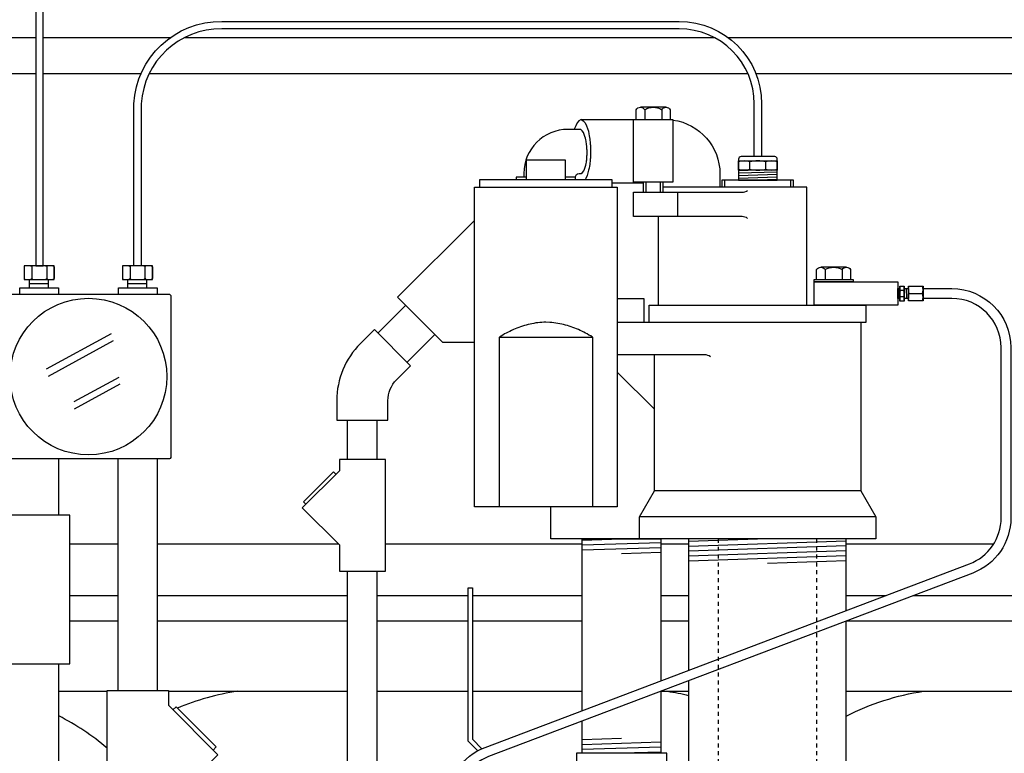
# Model space of a CAD drawing. Extents: x -169 to 7270, y -140 to 2984.
# Tile 540 of 656: x 6516 to 6541, y 376 to 395. Entities that reach past the tile are written whole.
import ezdxf

# ---------------------------------------------------------------- set-up
doc = ezdxf.new("R2010")
doc.units = 0
doc.header["$MEASUREMENT"] = 0
doc.header["$PDSIZE"] = 1
doc.linetypes.add('HIDDEN5', pattern=[0.05, 0.025, -0.025])
doc.layers.get('DEFPOINTS').update_dxf_attribs({"linetype": 'CONTINUOUS'})
for name, color, linetype in [('CONDUIT', 2, 'CONTINUOUS'), ('COPPER-TUBING', 2, 'CONTINUOUS'), ('DIM', 3, 'CONTINUOUS'), ('FRP-SUMP', 2, 'CONTINUOUS'), ('GALV-2-PIPE', 3, 'CONTINUOUS'), ('GALV-2-VALVE', 3, 'CONTINUOUS'), ('GALV-4-PIPE', 4, 'CONTINUOUS'), ('J-BOX', 2, 'CONTINUOUS'), ('PROBE', 2, 'CONTINUOUS'), ('SUB-PUMP', 4, 'CONTINUOUS')]:
    doc.layers.add(name, color=color, linetype=linetype)
doc.styles.add('SIMPLEX', font='simplex')
doc.dimstyles.new('DIM64', dxfattribs={"dimscale": 64, "dimtxt": 0.09375, "dimasz": 0.09375, "dimexe": 0.0625, "dimexo": 0.0625, "dimgap": 0.046875, "dimtad": 1, "dimdec": 4, "dimzin": 3, "dimdsep": 46, "dimlunit": 4, "dimtxsty": 'SIMPLEX', "dimcen": 0, "dimclrd": 256, "dimclre": 256, "dimclrt": 256, "dimadec": 0, "dimazin": 0, "dimtfac": 1, "dimtdec": 4, "dimtmove": 0, "dimatfit": 3, "dimfxl": 1, "dimfrac": 2, "dimtolj": 1, "dimtzin": 0, "dimarcsym": 0})

# ---------------------------------------------------------------- blocks, each defined once
blk = doc.blocks.new('*D54')
at = {"layer": 'DEFPOINTS', "color": 0, "transparency": 16777216}
for p in [(7015.694, 414.289), (6391.694, 410.007), (6391.694, 136.516)]:
    blk.add_point(p, dxfattribs=at)
at = {"layer": 'DIM', "lineweight": -2, "transparency": 16777216}
for p, q in [((7015.694, 410.289), (7015.694, 132.516)), ((6391.694, 406.007), (6391.694, 132.516)), ((7009.694, 136.516), (6397.694, 136.516))]:
    blk.add_line(p, q, dxfattribs=at)
at = {"layer": 'DIM', "transparency": 16777216}
for points in [[(6397.694, 137.516), (6397.694, 135.516), (6391.694, 136.516)], [(7009.694, 137.516), (7009.694, 135.516), (7015.694, 136.516)]]:
    blk.add_solid(points, dxfattribs=at)
at = {"layer": 'DIM', "transparency": 16777216, "insert": (6703.694, 144.087), "char_height": 6, "attachment_point": 5, "style": 'SIMPLEX'}
blk.add_mtext('\\A1;52\'-0" (F.V. TANK SLAB)', dxfattribs=at)

msp = doc.modelspace()

# ---------------------------------------------------------------- linework, layer by layer
at = {"layer": 'CONDUIT'}
for p, q in [((6525.76763, 387.81332), (6525.06052, 387.10621)), ((6526.51009, 387.07086), (6525.80298, 386.36375)), ((6524.29071, 383.89148), (6524.29071, 384.89148)), ((6525.04071, 383.89148), (6525.04071, 384.89148)), ((6516.96364, 382.48068), (6516.96364, 383.90758)), ((6518.46401, 378.02622), (6518.46401, 383.90758)), ((6519.46401, 378.02622), (6519.46401, 383.90758)), ((6524.29071, 376.13121), (6524.29071, 381.05806)), ((6525.04071, 376.13121), (6525.04071, 381.05806)), ((6516.96364, 374.24987), (6516.96364, 378.70278))]:
    msp.add_line(p, q, dxfattribs=at)
msp.add_lwpolyline([(6524.01815, 384.89148), (6525.31815, 384.89148), (6525.31815, 385.39148, -0.19891163), (6525.53782, 385.92181), (6525.89137, 386.27536), (6524.97213, 387.1946), (6524.61858, 386.84104, 0.19891237), (6524.01815, 385.39277), (6524.01815, 384.89148)], format="xyb", dxfattribs=at)
for points in [[(6524.0848, 383.61042), (6523.14196, 382.66758), (6524.0848, 381.72475), (6524.0848, 381.05806), (6525.2515, 381.05806), (6525.2515, 383.89148), (6524.0848, 383.89148)], [(6515.68584, 382.10593), (6514.42872, 380.84882), (6515.68584, 379.5917), (6515.68584, 378.70278), (6517.24144, 378.70278), (6517.24144, 382.48068), (6515.68584, 382.48068)], [(6519.74181, 377.65148), (6520.99893, 376.39436), (6519.74181, 375.13724), (6519.74181, 374.24833), (6518.18621, 374.24833), (6518.18621, 378.02622), (6519.74181, 378.02622)]]:
    msp.add_lwpolyline(points, close=True, dxfattribs=at)
for points in [[(6523.99641, 383.52203), (6523.93748, 383.58096), (6523.17142, 382.8149), (6523.23035, 382.75598)], [(6519.85967, 377.53362), (6519.93824, 377.61219), (6520.95964, 376.59079), (6520.88107, 376.51222)]]:
    msp.add_lwpolyline(points, dxfattribs=at)
at = {"layer": 'COPPER-TUBING', "color": 7}
for p, q in [((6538.28407, 388.23689), (6538.29249, 387.98689)), ((6538.47333, 388.23689), (6538.48175, 387.98689)), ((6538.41463, 388.188), (6538.32412, 388.188)), ((6538.41463, 388.03049), (6538.32412, 388.03049)), ((6538.54853, 388.11189), (6538.88873, 388.11189))]:
    msp.add_line(p, q, dxfattribs=at)
at = {"layer": 'COPPER-TUBING', "linetype": 'Continuous'}
msp.add_line((6538.53113, 388.23689), (6538.53113, 387.98689), dxfattribs=at)
msp.add_lwpolyline([(6540.88709, 382.4117), (6540.88709, 386.73689, 0.41421356), (6539.63709, 387.98689), (6538.90613, 387.98689), (6538.90613, 388.23689), (6539.63292, 388.23689, -0.41421356), (6541.13292, 386.73689), (6541.13292, 382.4117, -0.31159034), (6540.16494, 381.00922), (6527.87256, 376.34619, 0.31159034), (6527.06591, 375.17746), (6527.06591, 373.52513), (6526.81591, 373.52513), (6526.81591, 375.17588, -0.31159034), (6527.78389, 376.57836), (6540.08044, 381.24296, 0.31159034)], format="xyb", close=True, dxfattribs=at)
for points in [[(6538.31507, 388.23689), (6538.31507, 387.98689), (6538.26148, 387.98689), (6538.26148, 388.23689)], [(6538.53113, 388.23689), (6538.53113, 387.98689), (6538.42395, 387.98689), (6538.42395, 388.23689)], [(6538.53113, 388.29939), (6538.90613, 388.29939), (6538.90613, 387.92439), (6538.53113, 387.92439)]]:
    msp.add_lwpolyline(points, close=True, dxfattribs=at)
at = {"layer": 'COPPER-TUBING', "color": 7}
for points in [[(6538.32412, 388.29939, 0.16298639), (6538.32412, 388.188, 0.11763439), (6538.32412, 388.03049, 0.16735506), (6538.32412, 387.9191)], [(6538.41463, 387.9191, 0.16735506), (6538.41463, 388.03049, 0.11763439), (6538.41463, 388.188, 0.16298639), (6538.41463, 388.29939)], [(6538.54853, 387.92439, -0.18283313), (6538.54853, 388.11189, -0.18283313), (6538.54853, 388.29939)], [(6538.88873, 387.92439, 0.18283313), (6538.88873, 388.11189, 0.18283313), (6538.88873, 388.29939)]]:
    msp.add_lwpolyline(points, format="xyb", dxfattribs=at)
at = {"layer": 'COPPER-TUBING'}
msp.add_lwpolyline([(6538.42395, 388.29939), (6538.42395, 387.9191), (6538.31507, 387.9191), (6538.31507, 388.29939)], close=True, dxfattribs=at)
at = {"layer": 'FRP-SUMP', "color": 7, "linetype": 'Continuous'}
for p, q in [((6506.54684, 394.6148), (6516.37494, 394.6148)), ((6516.56244, 394.6148), (6519.79409, 394.6148)), ((6520.15424, 394.6148), (6533.60707, 394.6148)), ((6533.95744, 394.6148), (6547.37109, 394.6148)), ((6505.95185, 393.70049), (6516.37494, 393.70049)), ((6516.56244, 393.70049), (6519.04952, 393.70049)), ((6519.25603, 393.70049), (6534.45633, 393.70049)), ((6534.65948, 393.70049), (6547.96608, 393.70049)), ((6517.24144, 381.75504), (6518.46401, 381.75504)), ((6519.46401, 381.75504), (6524.05451, 381.75504)), ((6525.2515, 381.75504), (6530.24763, 381.75504)), ((6532.24763, 381.75504), (6532.95185, 381.75504)), ((6536.95185, 381.75504), (6540.70071, 381.75504)), ((6517.24144, 380.4398), (6518.46401, 380.4398)), ((6519.46401, 380.4398), (6524.29071, 380.4398)), ((6525.04071, 380.4398), (6527.35363, 380.4398)), ((6527.46301, 380.4398), (6530.24763, 380.4398)), ((6532.24763, 380.4398), (6532.95185, 380.4398)), ((6536.95185, 380.4398), (6537.96319, 380.4398)), ((6538.66388, 380.4398), (6547.56608, 380.4398)), ((6517.24144, 379.79145), (6518.46401, 379.79145)), ((6519.46401, 379.79145), (6524.29071, 379.79145)), ((6525.04071, 379.79145), (6527.35363, 379.79145)), ((6527.46301, 379.79145), (6530.24763, 379.79145)), ((6532.24763, 379.79145), (6532.95185, 379.79145)), ((6536.95185, 379.79145), (6547.81608, 379.79145))]:
    msp.add_line(p, q, dxfattribs=at)
at = {"layer": 'FRP-SUMP', "color": 7}
for p, q in [((6516.96364, 378.00504), (6518.18621, 378.00504)), ((6519.74181, 378.00504), (6524.29071, 378.00504)), ((6525.04071, 378.00504), (6527.35363, 378.00504)), ((6527.46301, 378.00504), (6530.24763, 378.00504)), ((6532.24763, 378.00504), (6532.95185, 378.00504)), ((6536.95185, 378.00504), (6547.99957, 378.00504))]:
    msp.add_line(p, q, dxfattribs=at)
for points in [[(6521.50336, 378.00504, 0.06265937), (6519.97306, 377.57737, 0.06265937)], [(6532.41457, 378.00504, -0.02150268), (6532.95185, 377.90151, -0.02150268)], [(6536.95185, 377.37636, -0.08149294), (6538.91457, 378.00504)], [(6518.18621, 376.56281, 0.05790471), (6516.96364, 377.37761, 0.05790471)]]:
    msp.add_lwpolyline(points, format="xyb", dxfattribs=at)
at = {"layer": 'GALV-2-PIPE', "color": 7}
for p, q in [((6530.24763, 381.84835), (6531.24763, 381.8796)), ((6530.24763, 381.72335), (6532.24763, 381.78585)), ((6530.24763, 381.59835), (6532.24763, 381.66085)), ((6531.24763, 381.5046), (6532.24763, 381.53585)), ((6531.24763, 376.80372), (6530.24763, 376.77247)), ((6532.24763, 376.70997), (6530.24763, 376.64747)), ((6532.24763, 376.58497), (6530.24763, 376.52247)), ((6532.24763, 376.45997), (6531.24763, 376.42872))]:
    msp.add_line(p, q, dxfattribs=at)
at = {"layer": 'GALV-2-PIPE', "linetype": 'Continuous'}
for points in [[(6530.24763, 377.51296), (6530.24763, 381.8796), (6532.24763, 381.8796), (6532.24763, 378.27165)], [(6532.24763, 378.00585), (6532.24763, 376.42872), (6530.24763, 376.42872), (6530.24763, 377.24716)]]:
    msp.add_lwpolyline(points, dxfattribs=at)
at = {"layer": 'GALV-2-VALVE', "linetype": 'Continuous'}
for points in [[(6527.59963, 376.49381), (6527.35363, 376.73981), (6527.35363, 380.63372), (6527.46301, 380.63372), (6527.46301, 376.78512), (6527.70313, 376.545)], [(6532.3944, 376.42872), (6530.10087, 376.42872), (6530.10087, 375.69698), (6532.3944, 375.69698), (6532.3944, 376.42872)]]:
    msp.add_lwpolyline(points, dxfattribs=at)
at = {"layer": 'GALV-4-PIPE', "color": 7}
for p, q in [((6534.95185, 381.8796), (6532.95185, 381.81223)), ((6536.95185, 381.82189), (6532.95185, 381.68716)), ((6536.95185, 381.69682), (6532.95185, 381.56209)), ((6536.95185, 381.57175), (6532.95185, 381.43702)), ((6536.95185, 381.44668), (6532.95185, 381.31195)), ((6536.95185, 381.32161), (6534.95185, 381.25424))]:
    msp.add_line(p, q, dxfattribs=at)
at = {"layer": 'GALV-4-PIPE'}
for points in [[(6536.95185, 380.05616), (6536.95185, 381.8796), (6532.95185, 381.8796), (6532.95185, 378.53879)], [(6532.95185, 378.27298), (6532.95185, 358.50739), (6536.95185, 358.50739), (6536.95185, 379.79036)]]:
    msp.add_lwpolyline(points, dxfattribs=at)
at = {"layer": 'J-BOX', "color": 7}
for p, q in [((6516.64965, 386.19485), (6518.30205, 387.1002)), ((6516.69522, 386.01349), (6518.34762, 386.91884)), ((6517.35057, 385.3662), (6518.48993, 385.99045)), ((6517.36187, 385.18483), (6518.51977, 385.81925))]:
    msp.add_line(p, q, dxfattribs=at)
at = {"layer": 'J-BOX'}
msp.add_lwpolyline([(6515.61945, 383.96314), (6515.61945, 388.04077, -0.41421356), (6515.67501, 388.09633), (6519.75264, 388.09633, -0.41421356), (6519.8082, 388.04077), (6519.8082, 383.96314, -0.41421356), (6519.75264, 383.90758), (6515.67501, 383.90758, -0.41421356)], format="xyb", close=True, dxfattribs=at)
msp.add_circle((6517.71383, 386.00195), 1.98948, dxfattribs=at)
at = {"layer": 'PROBE', "color": 8}
for p, q in [((6534.71194, 391.24528), (6534.22015, 391.22872)), ((6535.20373, 391.19938), (6534.22015, 391.16625)), ((6535.20373, 391.13263), (6534.22015, 391.0995)), ((6535.20373, 391.07017), (6534.22015, 391.03704)), ((6535.20373, 391.00756), (6534.71194, 390.99099))]:
    msp.add_line(p, q, dxfattribs=at)
at = {"layer": 'PROBE', "color": 7}
for p, q in [((6534.50823, 391.26939), (6534.50823, 391.45879)), ((6534.91565, 391.26939), (6534.91565, 391.45879)), ((6516.21417, 388.36358), (6516.70302, 388.36358)), ((6518.7095, 388.36358), (6519.19834, 388.36358))]:
    msp.add_line(p, q, dxfattribs=at)
at = {"layer": 'PROBE'}
for p, q in [((6516.21417, 388.25797), (6516.21417, 388.46919)), ((6516.70302, 388.25797), (6516.70302, 388.46919)), ((6518.7095, 388.25797), (6518.7095, 388.46919)), ((6519.19834, 388.25797), (6519.19834, 388.46919))]:
    msp.add_line(p, q, dxfattribs=at)
for points in [[(6527.05271, 407.90851), (6527.05271, 407.90851), (6527.05271, 408.09934, 0.41421356), (6525.36521, 409.78684), (6523.09039, 409.78684, 0.1316525), (6521.59039, 409.38492), (6517.87494, 407.2398, 0.26794919), (6516.37494, 404.64172), (6516.37494, 388.81938), (6516.56244, 388.81938), (6516.56244, 404.53347, -0.26794919), (6518.06244, 407.13155), (6521.64063, 409.19742, -0.1316525), (6523.14063, 409.59934), (6525.36521, 409.59934, -0.41421356), (6526.86521, 408.09934), (6526.86521, 407.90851)], [(6518.86521, 388.81938), (6518.86521, 392.93179, -0.40047434), (6521.10032, 395.02554), (6532.71194, 395.02554, -0.41421356), (6534.80569, 392.93179), (6534.80569, 391.5899), (6534.61819, 391.5899), (6534.61819, 392.93179, 0.41421356), (6532.71194, 394.83804), (6521.10032, 394.83804, 0.39914995), (6519.05271, 392.93179), (6519.05271, 388.81938)]]:
    msp.add_lwpolyline(points, format="xyb", close=True, dxfattribs=at)
msp.add_lwpolyline([(6535.20373, 390.99099), (6535.20373, 391.5274, 0.41421356), (6535.14123, 391.5899), (6534.28265, 391.5899, 0.41421356), (6534.22015, 391.5274), (6534.22015, 390.99099), (6535.20373, 390.99099)], format="xyb", dxfattribs=at)
at = {"layer": 'PROBE', "color": 7}
for points in [[(6535.20373, 391.45879, 0.16735506), (6534.91565, 391.45879, 0.11763439), (6534.50823, 391.45879, 0.16298639), (6534.22015, 391.45879)], [(6534.22015, 391.26939, 0.16298639), (6534.50823, 391.26939, 0.11763439), (6534.91565, 391.26939, 0.16735506), (6535.20373, 391.26939)], [(6516.11468, 388.81938, 0.41421356), (6516.08343, 388.78813), (6516.08343, 388.50044, 0.41421356), (6516.11468, 388.46919)], [(6516.24228, 388.81938, -0.41421356), (6516.27353, 388.78813), (6516.27353, 388.50044, -0.41421356), (6516.24228, 388.46919)], [(6516.30478, 388.81938, 0.41421356), (6516.27353, 388.78813), (6516.27353, 388.50044, 0.41421356), (6516.30478, 388.46919)], [(6516.6225, 388.81938, -0.41421356), (6516.65375, 388.78813), (6516.65375, 388.50044, -0.41421356), (6516.6225, 388.46919)], [(6516.685, 388.81938, 0.41421356), (6516.65375, 388.78813), (6516.65375, 388.50044, 0.41421356), (6516.685, 388.46919)], [(6516.8126, 388.81938, -0.41421356), (6516.84385, 388.78813), (6516.84385, 388.50044, -0.41421356), (6516.8126, 388.46919)], [(6518.61, 388.81938, 0.41421356), (6518.57875, 388.78813), (6518.57875, 388.50044, 0.41421356), (6518.61, 388.46919)], [(6518.73761, 388.81938, -0.41421356), (6518.76886, 388.78813), (6518.76886, 388.50044, -0.41421356), (6518.73761, 388.46919)], [(6518.80011, 388.81938, 0.41421356), (6518.76886, 388.78813), (6518.76886, 388.50044, 0.41421356), (6518.80011, 388.46919)], [(6519.11782, 388.81938, -0.41421356), (6519.14907, 388.78813), (6519.14907, 388.50044, -0.41421356), (6519.11782, 388.46919)], [(6519.18032, 388.81938, 0.41421356), (6519.14907, 388.78813), (6519.14907, 388.50044, 0.41421356), (6519.18032, 388.46919)], [(6519.30793, 388.81938, -0.41421356), (6519.33918, 388.78813), (6519.33918, 388.50044, -0.41421356), (6519.30793, 388.46919)]]:
    msp.add_lwpolyline(points, format="xyb", dxfattribs=at)
at = {"layer": 'PROBE'}
for points in [[(6534.22015, 391.48218), (6535.20373, 391.48218), (6535.20373, 391.24528), (6534.22015, 391.24528)], [(6516.84385, 388.81938), (6516.08343, 388.81938), (6516.08343, 388.46919), (6516.84385, 388.46919)], [(6519.33918, 388.81938), (6518.57875, 388.81938), (6518.57875, 388.46919), (6519.33918, 388.46919)]]:
    msp.add_lwpolyline(points, close=True, dxfattribs=at)
for points in [[(6515.97185, 388.10047), (6515.97185, 388.25797), (6516.95543, 388.25797), (6516.95543, 388.09633)], [(6518.47222, 388.10047), (6518.47222, 388.25797), (6519.4558, 388.25797), (6519.4558, 388.09633)]]:
    msp.add_lwpolyline(points, dxfattribs=at)
at = {"layer": 'PROBE', "linetype": 'Continuous'}
for centre in [(6516.8126, 388.50044), (6519.30793, 388.50044)]:
    msp.add_arc(centre, 0.03125, 270, 360, dxfattribs=at)
at = {"layer": 'SUB-PUMP', "color": 2, "linetype": 'Continuous'}
for p, q in [((6532.37802, 392.84508), (6531.72851, 392.84508)), ((6533.86585, 390.99099), (6533.86585, 390.81708)), ((6535.53785, 390.99099), (6535.53785, 390.81708)), ((6531.87027, 390.68708), (6531.87027, 390.94308)), ((6532.23627, 390.68708), (6532.23627, 390.94308)), ((6536.9574, 388.78119), (6536.30788, 388.78119))]:
    msp.add_line(p, q, dxfattribs=at)
at = {"layer": 'SUB-PUMP', "color": 3, "linetype": 'Continuous'}
for p, q in [((6531.83676, 392.78268), (6531.83676, 392.53308)), ((6532.26977, 392.78268), (6532.26977, 392.53308)), ((6530.07685, 391.06708), (6529.82685, 391.06708)), ((6531.80327, 390.91308), (6531.01435, 390.91308)), ((6531.80327, 390.68708), (6531.80327, 390.94308)), ((6532.30327, 390.68708), (6532.30327, 390.94308)), ((6532.67699, 390.06709), (6532.67699, 390.68708)), ((6532.18596, 387.81709), (6532.18596, 390.06709)), ((6536.41613, 388.71879), (6536.41613, 388.46919)), ((6536.84915, 388.71879), (6536.84915, 388.46919)), ((6531.13935, 386.11609), (6532.08185, 385.17359))]:
    msp.add_line(p, q, dxfattribs=at)
at = {"layer": 'SUB-PUMP', "linetype": 'Continuous'}
for p, q in [((6537.32184, 385.10458), (6537.32828, 385.10458)), ((6537.32184, 383.09778), (6532.08185, 383.09778)), ((6537.70185, 382.4396), (6531.70185, 382.4396))]:
    msp.add_line(p, q, dxfattribs=at)
at = {"layer": 'SUB-PUMP', "color": 1, "linetype": 'HIDDEN5'}
for p, q in [((6533.70185, 381.8796), (6533.70185, 260.50736)), ((6536.20185, 381.8796), (6536.20185, 260.50736))]:
    msp.add_line(p, q, dxfattribs=at)
at = {"layer": 'SUB-PUMP', "color": 3, "linetype": 'Continuous'}
for points in [[(6531.62025, 392.53308), (6531.62025, 392.78268, -0.57642433), (6531.83676, 392.78268, -0.28821354), (6532.26977, 392.78268, -0.57642486), (6532.48627, 392.78268), (6532.48627, 392.53308)], [(6532.55327, 392.52031, -0.37487613), (6533.74596, 391.15308), (6533.74596, 390.81708)], [(6534.45056, 390.02188, 0.15391481), (6534.30717, 390.06709), (6531.55327, 390.06709), (6531.55327, 390.68708), (6534.30717, 390.68708, 0.15391517), (6534.45056, 390.7323)], [(6536.19963, 388.46919), (6536.19963, 388.71879, -0.57642433), (6536.41613, 388.71879, -0.28821354), (6536.84915, 388.71879, -0.57642486), (6537.06565, 388.71879), (6537.06565, 388.46919)]]:
    msp.add_lwpolyline(points, format="xyb", dxfattribs=at)
for points in [[(6530.22515, 392.53094), (6530.2202, 392.53182), (6530.16608, 392.50303), (6530.11991, 392.44543), (6530.08397, 392.37434), (6530.05739, 392.30178), (6530.05207, 392.28308)], [(6530.21855, 392.53094), (6530.22351, 392.53182), (6530.27763, 392.50303), (6530.3238, 392.44543), (6530.35974, 392.37434), (6530.38631, 392.30178), (6530.40556, 392.23414), (6530.41951, 392.17369), (6530.42971, 392.12056), (6530.43728, 392.07401), (6530.443, 392.03309), (6530.44737, 391.99685), (6530.45076, 391.96446), (6530.45342, 391.93522), (6530.45553, 391.90857), (6530.45721, 391.88402), (6530.45854, 391.86119), (6530.45961, 391.83977), (6530.46045, 391.81946), (6530.4611, 391.80004), (6530.46159, 391.78131), (6530.46194, 391.76309), (6530.46215, 391.7452), (6530.46224, 391.7275), (6530.46221, 391.70983), (6530.46206, 391.69206), (6530.46178, 391.67402), (6530.46137, 391.65557), (6530.4608, 391.63652), (6530.46006, 391.61668), (6530.45911, 391.59585), (6530.45791, 391.57376), (6530.45642, 391.55011), (6530.45454, 391.52457), (6530.45217, 391.49669), (6530.44917, 391.46595), (6530.44532, 391.43173), (6530.44034, 391.39326), (6530.43377, 391.34965), (6530.425, 391.29992), (6530.41309, 391.24319), (6530.39672, 391.17903), (6530.37408, 391.10845), (6530.34305, 391.03549), (6530.32613, 391.00458)], [(6530.22255, 392.53308), (6532.55326, 392.53308), (6532.55326, 390.94308), (6531.55327, 390.94308)], [(6531.55327, 390.91308), (6531.55327, 392.53308)], [(6529.82685, 391.00458), (6529.82685, 391.50458), (6528.82685, 391.50458), (6528.82685, 391.00458)], [(6531.01435, 390.81708), (6531.01435, 391.00458), (6527.63936, 391.00458), (6527.63936, 390.81708)], [(6528.82685, 391.06708), (6528.57685, 391.06708), (6528.57685, 391.00458)], [(6535.61285, 390.81708), (6535.61285, 390.99099), (6533.79085, 390.99099), (6533.79085, 390.81708)], [(6535.95185, 387.81709), (6535.95185, 390.81708), (6532.30327, 390.81708)], [(6527.51436, 386.86756), (6526.71338, 386.86756), (6525.56434, 388.01661), (6527.51436, 389.96663)], [(6536.13713, 388.40669), (6538.26148, 388.40669), (6538.26148, 387.81709), (6536.13713, 387.81709), (6536.13713, 388.40669)], [(6531.82685, 387.37959), (6531.82685, 387.97359), (6531.13935, 387.97359)], [(6531.70185, 381.8796), (6529.45185, 381.8796), (6529.45185, 382.69209)]]:
    msp.add_lwpolyline(points, dxfattribs=at)
at = {"layer": 'SUB-PUMP', "color": 2, "linetype": 'Continuous'}
msp.add_lwpolyline([(6530.07685, 391.00458), (6530.07685, 391.06933, -0.41421356), (6530.1706, 391.16308), (6530.20939, 391.16308), (6530.21913, 391.16416), (6530.25612, 391.18484), (6530.28721, 391.22532), (6530.31103, 391.27497), (6530.32836, 391.3255), (6530.34069, 391.37253), (6530.34946, 391.41452), (6530.35575, 391.45139), (6530.36031, 391.48367), (6530.36367, 391.51204), (6530.36617, 391.53716), (6530.36805, 391.5596), (6530.36947, 391.57984), (6530.37054, 391.5983), (6530.37135, 391.61529), (6530.37195, 391.63108), (6530.37237, 391.64591), (6530.37266, 391.65996), (6530.37284, 391.67339), (6530.3729, 391.68634), (6530.37288, 391.69895), (6530.37277, 391.71131), (6530.37258, 391.72355), (6530.3723, 391.73576), (6530.37194, 391.74804), (6530.37149, 391.76051), (6530.37094, 391.77326), (6530.37027, 391.78642), (6530.36947, 391.80012), (6530.36852, 391.81451), (6530.36737, 391.82976), (6530.366, 391.84608), (6530.36433, 391.86371), (6530.36229, 391.88295), (6530.35978, 391.90415), (6530.35663, 391.92775), (6530.35263, 391.95427), (6530.34746, 391.98432), (6530.34068, 392.01856), (6530.33164, 392.0576), (6530.3194, 392.10171), (6530.30273, 392.15018), (6530.28023, 392.20016), (6530.25087, 392.24532), (6530.21518, 392.27572), (6530.18509, 392.28308), (6529.88685, 392.28308, 0.41421341), (6528.76686, 391.16308), (6528.76686, 391.06708)], format="xyb", dxfattribs=at)
at = {"layer": 'SUB-PUMP', "linetype": 'Continuous'}
msp.add_lwpolyline([(6531.13935, 390.81708), (6531.13935, 382.69209), (6527.51436, 382.69209), (6527.51436, 390.81708)], close=True, dxfattribs=at)
at = {"layer": 'SUB-PUMP', "color": 3, "linetype": 'Continuous'}
msp.add_lwpolyline([(6536.13713, 388.46919), (6537.12815, 388.46919), (6537.12815, 388.40669), (6536.13713, 388.40669)], close=True, dxfattribs=at)
at = {"layer": 'SUB-PUMP', "linetype": 'Continuous'}
for points in [[(6531.95185, 387.37959), (6531.95185, 387.81709), (6537.45185, 387.81709), (6537.45185, 387.37959), (6531.13935, 387.37959)], [(6537.32184, 387.37959), (6537.32184, 383.09778), (6537.70185, 382.4396), (6537.70185, 381.8796), (6531.70185, 381.8796), (6531.70185, 382.4396), (6532.08185, 383.09777), (6532.08185, 386.55359)]]:
    msp.add_lwpolyline(points, dxfattribs=at)
at = {"layer": 'SUB-PUMP', "color": 5, "linetype": 'Continuous'}
msp.add_lwpolyline([(6530.50775, 387.00509), (6530.4654, 387.03545), (6530.42041, 387.05753), (6530.37711, 387.08492), (6530.33173, 387.10575), (6530.28864, 387.13382), (6530.24294, 387.15365), (6530.19737, 387.17391), (6530.15211, 387.19512), (6530.10631, 387.21465), (6530.0602, 387.23319), (6530.01379, 387.25078), (6529.96706, 387.26738), (6529.92001, 387.28297), (6529.87261, 387.29746), (6529.82492, 387.31104), (6529.77692, 387.3236), (6529.72847, 387.3348), (6529.67986, 387.34545), (6529.62987, 387.3518), (6529.58041, 387.35979), (6529.53113, 387.36836), (6529.4818, 387.37676), (6529.4295, 387.37581), (6529.32685, 387.38009), (6529.27383, 387.38332), (6529.22397, 387.37658), (6529.17251, 387.37487), (6529.12314, 387.3666), (6529.07192, 387.36414), (6529.02308, 387.3542), (6528.9742, 387.34438), (6528.92523, 387.33482), (6528.87684, 387.32348), (6528.82878, 387.31105), (6528.78108, 387.29753), (6528.7337, 387.28297), (6528.68666, 387.26737), (6528.63997, 387.25064), (6528.5935, 387.23324), (6528.54735, 387.21482), (6528.5016, 387.19514), (6528.45589, 387.17532), (6528.41176, 387.15054), (6528.3666, 387.129), (6528.3213, 387.10792), (6528.27587, 387.08725), (6528.23355, 387.05675), (6528.14595, 387.00509)], dxfattribs=at)
msp.add_lwpolyline([(6528.14595, 382.69209), (6528.14595, 387.00509), (6530.50775, 387.00509), (6530.50775, 382.69209)], close=True, dxfattribs=at)
at = {"layer": 'SUB-PUMP', "linetype": 'Continuous'}
msp.add_lwpolyline([(6533.50744, 386.50512, 0.15963894), (6533.3595, 386.55359), (6531.13935, 386.55359)], format="xyb", dxfattribs=at)

# ---------------------------------------------------------------- dimensions: what is measured, and where the dimension line sits
at = {"layer": 'DIM'}
dim = msp.add_linear_dim(base=(6391.69428, 136.51592), p1=(7015.69428, 414.28861), p2=(6391.69428, 410.00736), angle=180, text='<> (F.V. TANK SLAB)', dimstyle='DIM64', dxfattribs=at)
dim.commit()
dim.dimension.update_dxf_attribs({"geometry": '*D54', "text_midpoint": (6703.69428, 144.08735)})

doc.saveas('drawing.dxf')
